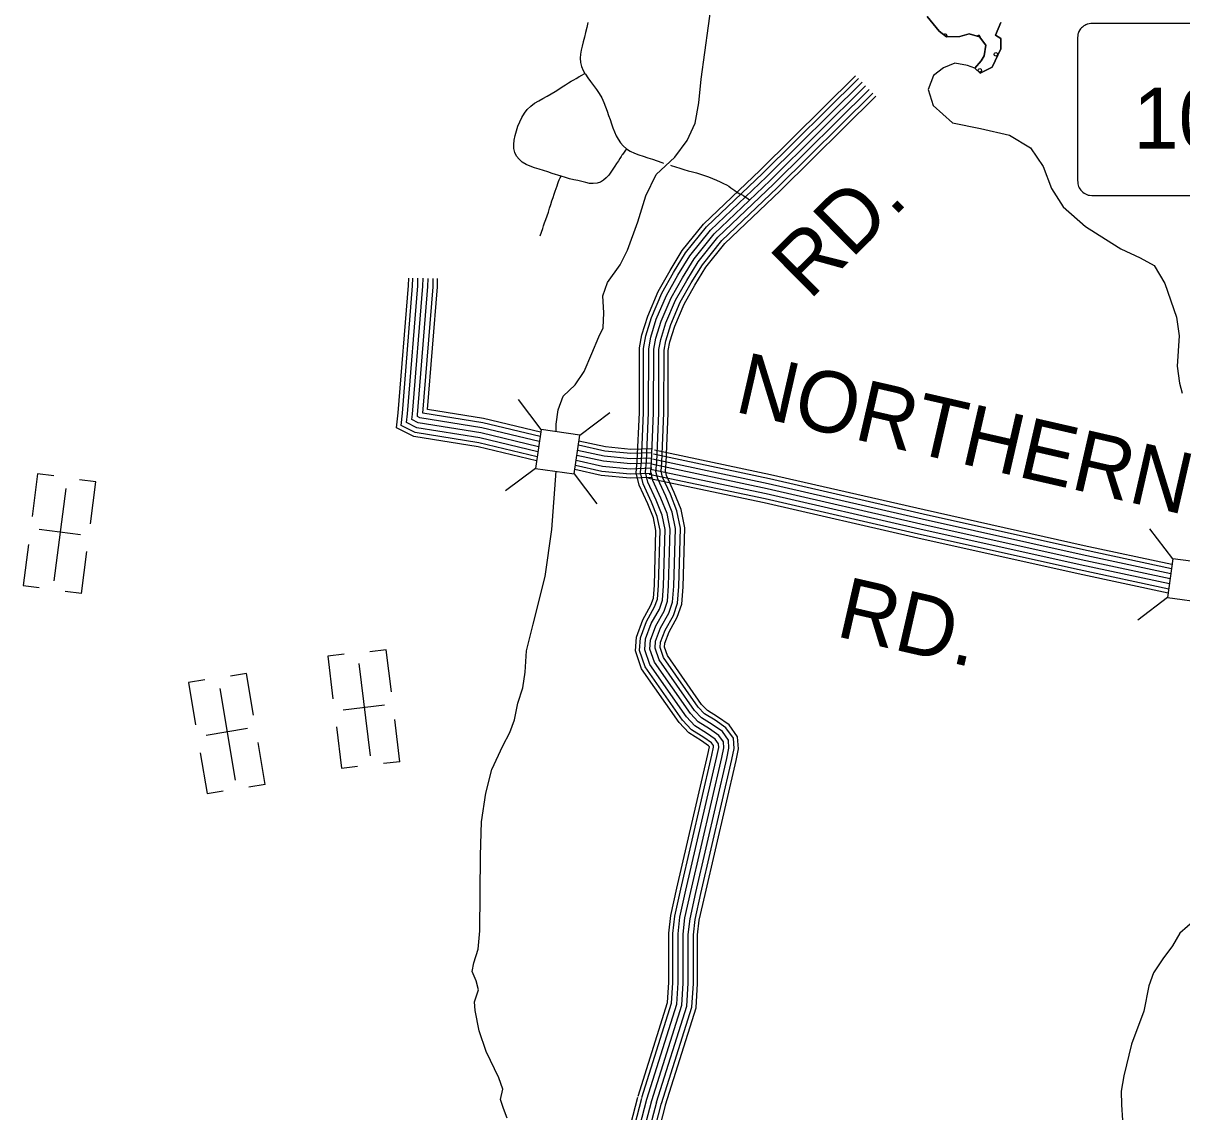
# Model space of a CAD drawing. Extents: x 1788175 to 1969470, y 584502 to 738744.
# Drawn here: x 1830252 to 1837274, y 700327 to 706925 of the extents above; entities that cross this region are included whole.
import ezdxf

# ---------------------------------------------------------------- set-up
doc = ezdxf.new("R2010")
doc.units = 0
for name, color, linetype in [('DESIGN - ROW - Right-of-Way and Easement Labels', 7, 'Continuous'), ('DESIGN - ROW - Slope Lines', 7, 'Continuous'), ('DESIGN - SCRATCH - User 1', 7, 'Continuous'), ('DESIGN - TRAFFIC CONTROL PERMANENT - Pavement Marking Text', 7, 'Continuous'), ('DESIGN - TRANSPORTATION - Edge of Traveled Way', 7, 'Continuous'), ('DESIGN - TRANSPORTATION - Text', 7, 'Continuous'), ('DESIGN - UTILITIES - Cable (Underground) with Text', 7, 'Continuous'), ('SURVEY - DRAINAGE - Storm Sewer', 7, 'Continuous'), ('SURVEY - TRANSPORTATION - Roads', 7, 'Continuous')]:
    doc.layers.add(name, color=color, linetype=linetype)

msp = doc.modelspace()

# ---------------------------------------------------------------- linework, layer by layer
at = {"layer": 'DESIGN - ROW - Slope Lines'}
msp.add_line((1836641.6, 706821.3), (1836641.6, 705989.5), dxfattribs=at)
for points in [[(1837898.8, 706922), (1836741.6, 706922.7), (1836732.2, 706922.6), (1836721.9, 706922), (1836712.8, 706920.8), (1836703.7, 706919.2), (1836699.4, 706917.8), (1836692.2, 706914.8), (1836685.8, 706911.4), (1836680.5, 706908.2), (1836671.6, 706901.3), (1836665.5, 706895.5), (1836660.4, 706889.7), (1836656.5, 706884.3), (1836650.7, 706874.8), (1836647.4, 706867.4), (1836645.4, 706862.3), (1836644.7, 706858.5), (1836644.2, 706855.1), (1836643.3, 706847.9), (1836642.2, 706838.6), (1836641.8, 706830.7), (1836641.7, 706823.9), (1836641.6, 706806)], [(1836641.6, 705989.5), (1836641.8, 705980.5), (1836642.3, 705970.3), (1836643.1, 705960.9), (1836644.2, 705951.7), (1836645.6, 705942.4), (1836648.4, 705934.8), (1836651.8, 705927.6), (1836656.3, 705920.1), (1836661.7, 705912.8), (1836667.3, 705906.6), (1836674.5, 705900), (1836681.5, 705894.8), (1836689.5, 705890.1), (1836698.1, 705886.1), (1836707, 705883), (1836714.3, 705882.1), (1836729.2, 705880.8), (1836748, 705880.1), (1837904.6, 705880.1)]]:
    msp.add_lwpolyline(points, dxfattribs=at)
at = {"layer": 'DESIGN - SCRATCH - User 1'}
msp.add_lwpolyline([(1836176.7, 706928.3), (1836145.5, 706852.6), (1836177.2, 706832.1), (1836176.2, 706770), (1836124.5, 706658.6), (1836051.8, 706621.7), (1836020.3, 706652.2), (1836057, 706695.7), (1836075.5, 706727.5), (1836086.5, 706791.4), (1836047.3, 706842), (1835985.5, 706861), (1835929.2, 706843.8), (1835847.1, 706841), (1835803.6, 706875.7), (1835731, 706964.9)], dxfattribs=at)
at = {"layer": 'DESIGN - TRAFFIC CONTROL PERMANENT - Pavement Marking Text'}
for centre in [(1836146.8, 706735.7), (1836049.8, 706638.6)]:
    msp.add_circle(centre, 10.6, dxfattribs=at)
for centre, start, end in [((1835840.7, 706847.7), 320.83129, 148.16293), ((1836042.3, 706840.2), 336.27252, 145.43264)]:
    msp.add_arc(centre, 10.6, start, end, dxfattribs=at)
at = {"layer": 'DESIGN - TRANSPORTATION - Edge of Traveled Way'}
msp.add_lwpolyline([(1835731, 706964.9), (1835803.6, 706875.7), (1835847.1, 706841), (1835929.2, 706843.8), (1835985.5, 706861), (1836047.3, 706842), (1836086.5, 706791.4), (1836075.5, 706727.5), (1836057, 706695.7), (1836020.3, 706652.2), (1836051.8, 706621.7), (1836124.5, 706658.6), (1836176.2, 706770), (1836177.2, 706832.1), (1836145.5, 706852.6), (1836176.7, 706928.3)], dxfattribs=at)
at = {"layer": 'DESIGN - TRANSPORTATION - Text'}
for points in [[(1833482.5, 704449.1), (1833482.5, 704495.3), (1833493.8, 704581.3), (1833525, 704664.9), (1833598.1, 704734), (1833651.3, 704813.4), (1833699, 704922.8), (1833740.5, 705024.4), (1833767.4, 705078.1), (1833770.7, 705170.2), (1833764.3, 705272.4), (1833793.5, 705354.1), (1833871.1, 705461.1), (1833914.5, 705548.6), (1833977.1, 705720), (1834025.5, 705877.5), (1834087.4, 706006.8), (1834201.1, 706113.4), (1834276.6, 706214.5), (1834324.2, 706317.9), (1834346.1, 706441.8), (1834360.2, 706585.8), (1834427.5, 707071.5), (1834495.6, 707340.9)], [(1836020.3, 706652.2), (1835974.5, 706668.9), (1835898.7, 706682), (1835830.2, 706655), (1835769.4, 706607.8), (1835736.1, 706522.2), (1835766.6, 706425.6), (1835885, 706321.7), (1836054.6, 706287.2), (1836230.1, 706246.5), (1836357, 706168.5), (1836433.2, 706055.3), (1836485.2, 705922.3), (1836555.5, 705811.1), (1836689.7, 705693), (1836810.6, 705615.1), (1836903.8, 705557.6), (1837021, 705501.8), (1837106.3, 705456.5), (1837170.7, 705347.4), (1837241.5, 705142.1), (1837257.7, 705029.7), (1837244.9, 704845.6), (1837259.3, 704743.3), (1837276.3, 704682.9)], [(1833185.4, 700289.8), (1833162.3, 700348.2), (1833145.1, 700402.5), (1833160, 700464.4), (1833135, 700532.8), (1833057.4, 700692.2), (1833015.2, 700818.9), (1832991.1, 700941.4), (1832987.8, 700993.5), (1833011, 701067.3), (1832997.8, 701121.6), (1832972.6, 701178), (1832983.4, 701229.9), (1833008.6, 701313.7), (1833020.3, 701423.7), (1833023.1, 701880.2), (1833030.2, 702084.4), (1833056.8, 702258.3), (1833093, 702402), (1833159.1, 702545.2), (1833202.4, 702626.7), (1833229.5, 702702.4), (1833249.1, 702804.3), (1833280.4, 702896), (1833293.9, 702991.9), (1833301.8, 703122), (1833342.3, 703283.6), (1833414.6, 703571), (1833456.9, 703856.8), (1833481.3, 704209.2)], [(1837354.5, 701491.3), (1837261.2, 701410.6), (1837217.9, 701333.1), (1837158.7, 701253.9), (1837103.3, 701170.5), (1837074.1, 701090.9), (1837043.6, 700937.1), (1836968.5, 700737.9), (1836923.4, 700546.3), (1836906, 700452.5), (1836908.7, 700370.3), (1836915.2, 700276.1)]]:
    msp.add_lwpolyline(points, dxfattribs=at)
at = {"layer": 'DESIGN - UTILITIES - Cable (Underground) with Text'}
for p, q in [((1830338.8, 704194.5), (1830305.7, 703935.8)), ((1830437.7, 704181.8), (1830339.5, 704194.5)), ((1830691.8, 704145.3), (1830592.9, 704158)), ((1830659.1, 703890.7), (1830691.7, 704145.3)), ((1830600, 703823.2), (1830348.4, 703855.5)), ((1830284, 703766.3), (1830252, 703516.8)), ((1830604.9, 703467.6), (1830637.7, 703723.6)), ((1830252.1, 703516.8), (1830349.6, 703504.3)), ((1830604.7, 703467.6), (1830506, 703480.3)), ((1832452.2, 703127.5), (1832353.2, 703115.5)), ((1832483.3, 702872.7), (1832452.1, 703127.5)), ((1832098, 703088.3), (1832129.6, 702829.4)), ((1832196.9, 703100.4), (1832098.7, 703088.4)), ((1831606.1, 702984.3), (1831507.7, 702967.9)), ((1831648.2, 702731), (1831606, 702984.3)), ((1831254, 702929.7), (1831296.8, 702672.3)), ((1831352.3, 702946), (1831254.6, 702929.7)), ((1832442.6, 702792.7), (1832190.8, 702762.1)), ((1832534.9, 702449.3), (1832503.6, 702705.5)), ((1831611.1, 702649.5), (1831360.9, 702607.8)), ((1832150.3, 702659.7), (1832180.8, 702410.1)), ((1831718.4, 702310.4), (1831675.9, 702565)), ((1831325, 702503.7), (1831366.3, 702255.7)), ((1832180.9, 702410.1), (1832278.4, 702422)), ((1832534.7, 702449.3), (1832436, 702437.3)), ((1831718.2, 702310.4), (1831620.1, 702294)), ((1831366.4, 702255.7), (1831463.3, 702271.9))]:
    msp.add_line(p, q, dxfattribs=at)
for points in [[(1830509.7, 704104.7), (1830438.2, 703546.2)], [(1832285.8, 703043.3), (1832354, 702484.4)], [(1831443.5, 702892.9), (1831536.1, 702337.5)]]:
    msp.add_lwpolyline(points, dxfattribs=at)
at = {"layer": 'SURVEY - DRAINAGE - Storm Sewer'}
for p, q in [((1833390.5, 704462.2), (1833254.3, 704643.9)), ((1833625.8, 704428.6), (1833807.4, 704564.9)), ((1833356.9, 704227), (1833175.3, 704090.7)), ((1833592.1, 704193.4), (1833728.4, 704011.7)), ((1837218.9, 703679.4), (1837080.9, 703859.8)), ((1837187.5, 703443.8), (1837007.1, 703305.9))]:
    msp.add_line(p, q, dxfattribs=at)
for points in [[(1833356.9, 704227), (1833592.2, 704193.4), (1833625.8, 704428.6), (1833390.5, 704462.2)], [(1837187.5, 703443.8), (1837423, 703412.4), (1837454.4, 703648), (1837218.9, 703679.4)]]:
    msp.add_lwpolyline(points, close=True, dxfattribs=at)
at = {"layer": 'SURVEY - TRANSPORTATION - Roads'}
for points in [[(1833675.1, 706927.8), (1833667.5, 706897.6), (1833660.3, 706868), (1833653.5, 706839.4), (1833646.7, 706812), (1833639.9, 706786.2), (1833633.5, 706761.4), (1833628.9, 706736.7), (1833627.3, 706712.2), (1833629.9, 706687.1), (1833636.5, 706662.3), (1833646.2, 706638.3), (1833656.7, 706619.4)], [(1833511.7, 705996.7), (1833458.6, 706014.1), (1833431.9, 706023), (1833405, 706031.9), (1833378.2, 706040.5), (1833351.3, 706049), (1833324.8, 706057.9), (1833299.5, 706069), (1833276.4, 706082.6), (1833257.3, 706100), (1833242.2, 706119.5), (1833231.9, 706141), (1833226.3, 706164.4), (1833225.3, 706189.5), (1833228.2, 706216.2), (1833233.9, 706244), (1833241.4, 706272.2), (1833250.7, 706300.1), (1833261.7, 706327.1), (1833274.5, 706353.2), (1833289.5, 706378.6), (1833307.4, 706402), (1833328.4, 706422.3), (1833351.9, 706439.4), (1833376.9, 706454.1), (1833402.2, 706468.3), (1833427.2, 706482.7), (1833451.6, 706496.9), (1833475.2, 706510.8), (1833497.6, 706524.5), (1833518.7, 706538.3), (1833538.8, 706551.5), (1833556.8, 706563), (1833573.4, 706572.8), (1833589, 706581.5), (1833602.6, 706589.2), (1833614, 706596.1), (1833622.1, 706601.2), (1833626.9, 706604.1), (1833629.3, 706605.5), (1833630.4, 706606.3), (1833633.6, 706608.4), (1833656.7, 706619.4)], [(1833656.7, 706619.4), (1833659.1, 706615.2), (1833674.1, 706592.7), (1833690.5, 706570.4), (1833707.9, 706547.7), (1833725.8, 706523.7), (1833743.1, 706498.3), (1833758.4, 706471.8), (1833770.9, 706445), (1833781.4, 706418.3), (1833790.9, 706392), (1833800.2, 706366.1), (1833809.2, 706340.6), (1833817.6, 706315.2), (1833826, 706290.2), (1833835.2, 706266.1), (1833845.6, 706243), (1833857.7, 706220.8), (1833871.4, 706200.1), (1833888.2, 706180.6), (1833908, 706163.2)], [(1833978.8, 700421.6), (1834157.4, 700989.6), (1834164.9, 701110.7), (1834165.3, 701409.1), (1834177.1, 701516.9), (1834214.3, 701682.6), (1834402.2, 702493), (1834411.1, 702538.6), (1834411.1, 702538.7), (1834405.7, 702546.2), (1834363, 702575.9), (1834286.8, 702623.8), (1834228.2, 702685.9), (1833999.4, 703012.7), (1833963, 703120.4), (1833968.2, 703204.7), (1834008, 703309.2), (1834056.5, 703397.1), (1834071.5, 703439.8), (1834077.4, 703518.5), (1834086.8, 703851.1), (1834071.2, 703927.7), (1834037.7, 704012.1), (1833985.8, 704125), (1833967.8, 704198.9), (1833974.1, 704271.3), (1833986.3, 704566.2), (1833987.6, 704956.3), (1834001, 705035.4), (1834036.8, 705149.8), (1834100.7, 705299.2), (1834172.4, 705425.8), (1834246.8, 705547), (1834376, 705707.5), (1834717.9, 706034), (1835296.9, 706606)], [(1834002.4, 700414.2), (1834181.9, 700985), (1834189.6, 701109.9), (1834190, 701407.8), (1834201.5, 701512.8), (1834238.4, 701677.1), (1834426.4, 702487.9), (1834435.9, 702537.1), (1834435.2, 702547.4), (1834423.3, 702564.1), (1834376.6, 702596.5), (1834302.6, 702643.1), (1834247.4, 702701.5), (1834021.7, 703024), (1833988, 703123.7), (1833992.6, 703199.4), (1834030.5, 703298.8), (1834079.1, 703386.9), (1834095.9, 703434.7), (1834102.1, 703517.3), (1834111.6, 703853.3), (1834095, 703934.8), (1834060.4, 704021.8), (1834009.2, 704133.2), (1833992.8, 704200.8), (1833998.8, 704269.7), (1834011, 704565.7), (1834012.3, 704954.2), (1834025.1, 705029.6), (1834060, 705141.2), (1834122.9, 705288.2), (1834193.7, 705413.3), (1834267, 705532.7), (1834394.3, 705690.8), (1834735.2, 706016.2), (1835314.3, 706588.5)], [(1834031.9, 700404.9), (1834212.6, 700979.3), (1834220.6, 701108.9), (1834221, 701406.1), (1834232.2, 701507.7), (1834268.6, 701670.2), (1834456.7, 702481.4), (1834467.1, 702535.2), (1834465.6, 702558.3), (1834445.3, 702586.5), (1834393.7, 702622.3), (1834322.4, 702667.2), (1834271.5, 702721.2), (1834049.7, 703038.1), (1834019.3, 703127.9), (1834023.3, 703192.8), (1834058.7, 703285.8), (1834107.5, 703374.2), (1834126.5, 703428.3), (1834133, 703515.7), (1834142.7, 703856), (1834124.8, 703943.7), (1834088.9, 704034), (1834038.7, 704143.4), (1834024.1, 704203.2), (1834029.7, 704267.7), (1834042, 704565), (1834043.3, 704951.5), (1834055.3, 705022.3), (1834089.1, 705130.4), (1834150.7, 705274.5), (1834220.4, 705397.5), (1834292.4, 705514.8), (1834417.2, 705669.8), (1834756.8, 705994), (1835336, 706566.4)], [(1834061.5, 700395.6), (1834243.3, 700973.6), (1834251.6, 701107.9), (1834252, 701404.3), (1834262.8, 701502.6), (1834298.8, 701663.3), (1834487, 702475), (1834498.3, 702533.2), (1834495.9, 702569.2), (1834467.4, 702608.9), (1834410.9, 702648.2), (1834342.3, 702691.3), (1834295.6, 702740.8), (1834077.6, 703052.3), (1834050.6, 703132), (1834053.9, 703186.1), (1834086.9, 703272.7), (1834135.9, 703361.5), (1834157.1, 703421.9), (1834164, 703514.1), (1834173.8, 703858.7), (1834154.6, 703952.6), (1834117.4, 704046.2), (1834068.1, 704153.7), (1834055.4, 704205.6), (1834060.7, 704265.7), (1834073, 704564.3), (1834074.3, 704948.9), (1834085.5, 705015.1), (1834118.2, 705119.7), (1834178.6, 705260.7), (1834247.1, 705381.8), (1834317.8, 705496.9), (1834440, 705648.7), (1834778.4, 705971.8), (1835357.8, 706544.4)], [(1834061.5, 700395.6), (1834243.3, 700973.6), (1834251.6, 701107.9), (1834252, 701404.3), (1834262.8, 701502.6), (1834298.8, 701663.3), (1834487, 702475), (1834498.3, 702533.2), (1834495.9, 702569.2), (1834467.4, 702608.9), (1834410.9, 702648.2), (1834342.3, 702691.3), (1834295.6, 702740.8), (1834077.6, 703052.3), (1834050.6, 703132), (1834053.9, 703186.1), (1834086.9, 703272.7), (1834135.9, 703361.5), (1834157.1, 703421.9), (1834164, 703514.1), (1834173.8, 703858.7), (1834154.6, 703952.6), (1834117.4, 704046.2), (1834068.1, 704153.7), (1834055.4, 704205.6), (1834060.7, 704265.7), (1834073, 704564.3), (1834074.3, 704948.9), (1834085.5, 705015.1), (1834118.2, 705119.7), (1834178.6, 705260.7), (1834247.1, 705381.8), (1834317.8, 705496.9), (1834440, 705648.7), (1834778.4, 705971.8), (1835357.8, 706544.4)], [(1834091.1, 700386.3), (1834274, 700967.9), (1834282.6, 701106.9), (1834283, 701402.6), (1834293.4, 701497.5), (1834329.1, 701656.4), (1834517.4, 702468.5), (1834529.5, 702531.3), (1834526.2, 702580.2), (1834489.4, 702631.3), (1834428, 702674.1), (1834362.1, 702715.5), (1834319.7, 702760.4), (1834105.5, 703066.4), (1834081.9, 703136.2), (1834084.6, 703179.5), (1834115.1, 703259.6), (1834164.2, 703348.8), (1834187.7, 703415.4), (1834195, 703512.5), (1834204.9, 703861.4), (1834184.4, 703961.4), (1834145.9, 704058.4), (1834097.5, 704163.9), (1834086.7, 704208), (1834091.6, 704263.7), (1834104, 704563.6), (1834105.3, 704946.2), (1834115.7, 705007.8), (1834147.4, 705108.9), (1834206.4, 705246.9), (1834273.9, 705366), (1834343.2, 705479), (1834462.9, 705627.7), (1834800, 705949.5), (1835379.6, 706522.3)], [(1834120.7, 700377), (1834304.7, 700962.2), (1834313.6, 701106), (1834314, 701400.9), (1834324, 701492.4), (1834359.3, 701649.5), (1834547.7, 702462.1), (1834560.7, 702529.4), (1834556.6, 702591.1), (1834511.5, 702653.7), (1834445.1, 702699.9), (1834381.9, 702739.6), (1834343.8, 702780), (1834133.5, 703080.6), (1834113.2, 703140.4), (1834115.2, 703172.9), (1834143.3, 703246.6), (1834192.6, 703336), (1834218.3, 703409), (1834225.9, 703510.9), (1834236, 703864.1), (1834214.3, 703970.3), (1834174.5, 704070.6), (1834126.9, 704174.1), (1834118.1, 704210.3), (1834122.6, 704261.7), (1834135, 704562.9), (1834136.3, 704943.6), (1834145.9, 705000.6), (1834176.5, 705098.2), (1834234.2, 705233.1), (1834300.6, 705350.3), (1834368.6, 705461.1), (1834485.8, 705606.7), (1834821.6, 705927.3), (1835401.4, 706500.3)], [(1834145.2, 700369.3), (1834330.1, 700957.5), (1834339.3, 701105.1), (1834339.7, 701399.5), (1834349.4, 701488.2), (1834384.4, 701643.8), (1834572.9, 702456.7), (1834586.6, 702527.8), (1834581.7, 702600.1), (1834529.8, 702672.3), (1834459.3, 702721.4), (1834398.4, 702759.7), (1834363.8, 702796.3), (1834156.7, 703092.3), (1834139.2, 703143.8), (1834140.7, 703167.4), (1834166.7, 703235.7), (1834216.2, 703325.5), (1834243.7, 703403.7), (1834251.6, 703509.6), (1834261.7, 703866.3), (1834239, 703977.7), (1834198.1, 704080.7), (1834151.3, 704182.6), (1834144.1, 704212.3), (1834148.2, 704260.1), (1834160.7, 704562.3), (1834162, 704941.4), (1834171, 704994.6), (1834200.6, 705089.2), (1834257.3, 705221.7), (1834322.7, 705337.2), (1834389.6, 705446.2), (1834504.8, 705589.3), (1834839.5, 705908.8), (1835419.5, 706482)], [(1833908, 706163.2), (1833884, 706129.8), (1833881.2, 706125.5), (1833876.1, 706117.3), (1833868.4, 706105.1), (1833859.1, 706090.5), (1833848.6, 706074.5), (1833837.3, 706057.9), (1833825.5, 706040.5), (1833813.5, 706022.2), (1833800.4, 706003.8), (1833785.8, 705986.8), (1833768.8, 705972.6), (1833750, 705962.2), (1833729.7, 705955.5), (1833707.2, 705953.2), (1833684.5, 705954.1), (1833661.5, 705958.4), (1833637.9, 705964.3), (1833613.7, 705970.3), (1833589, 705975.8), (1833563.8, 705981.5), (1833537.9, 705988.7), (1833511.7, 705996.7)], [(1833908, 706163.2), (1833931, 706148.8), (1833956.1, 706137.3), (1833982.4, 706127.7), (1834009.4, 706118.7), (1834037, 706109.4), (1834065.6, 706100.1), (1834094.5, 706090), (1834123.1, 706080.1), (1834132.8, 706076.8)], [(1834175.9, 706063.9), (1834179.2, 706063), (1834205.4, 706054.2), (1834231.3, 706046.2), (1834256.8, 706038.4), (1834282.1, 706030.5), (1834307.5, 706023.6), (1834332.5, 706016.9), (1834357.4, 706010), (1834382, 706002.4), (1834406.3, 705993.8), (1834430.2, 705984.2), (1834453.6, 705974.1), (1834476.1, 705963.9), (1834496.9, 705954), (1834514.3, 705944.8), (1834528.3, 705936), (1834540.8, 705927.4), (1834552.8, 705918.9), (1834564.5, 705910.6), (1834575.4, 705903.1), (1834585.9, 705896.6), (1834595.8, 705891), (1834605.1, 705886.1), (1834612.9, 705881.5), (1834619.6, 705877.3), (1834622.9, 705875.5), (1834654.5, 705853.5)], [(1833384.4, 705636), (1833400.8, 705681.4), (1833405.7, 705696.1), (1833411.8, 705714.4), (1833419.1, 705735.3), (1833426.9, 705757.4), (1833434.8, 705780.1), (1833442.3, 705803.2), (1833449.8, 705826), (1833456.9, 705847.6), (1833463.9, 705867.8), (1833470.7, 705887.5), (1833476.8, 705906.3), (1833482.3, 705923.8), (1833487.4, 705939.9), (1833492.2, 705954.1), (1833496.3, 705966.1), (1833499.6, 705974.6), (1833505.7, 705987.3), (1833511.7, 705996.7)], [(1833363.4, 704272.1), (1833008.6, 704356.9), (1832619.3, 704419.5), (1832515.4, 704472.5), (1832525.6, 704562.9), (1832587.8, 705334.9), (1832588.7, 705380.3)], [(1833366.9, 704296.6), (1833013.5, 704381.2), (1832627.1, 704443.3), (1832541.9, 704486.8), (1832550.2, 704560.5), (1832612.5, 705333.6), (1832613.4, 705379.8)], [(1833371.3, 704327.4), (1833019.5, 704411.6), (1832636.8, 704473.2), (1832575.1, 704504.6), (1832581, 704557.6), (1832643.4, 705332.1), (1832644.4, 705379.2)], [(1833375.7, 704358.3), (1833025.6, 704442), (1832646.5, 704503), (1832608.3, 704522.5), (1832611.9, 704554.6), (1832674.4, 705330.5), (1832675.4, 705378.5)], [(1833375.7, 704358.3), (1833025.6, 704442), (1832646.5, 704503), (1832608.3, 704522.5), (1832611.9, 704554.6), (1832674.4, 705330.5), (1832675.4, 705378.5)], [(1833380.1, 704389.1), (1833031.7, 704472.4), (1832656.3, 704532.8), (1832641.5, 704540.4), (1832642.7, 704551.6), (1832705.4, 705328.9), (1832706.4, 705377.9)], [(1833384.5, 704419.9), (1833037.8, 704502.9), (1832674.6, 704561.3), (1832736.4, 705327.4), (1832737.4, 705377.2)], [(1833388.2, 704445.5), (1833042.8, 704528.1), (1832702.2, 704582.9), (1832762.1, 705326), (1832763.1, 705376.7)], [(1834057.1, 704345.9), (1833935.5, 704341.8), (1833782.1, 704356.6), (1833620.6, 704392.2)], [(1834059, 704289.2), (1833933.7, 704285), (1833773.2, 704300.5), (1833612.5, 704335.9)], [(1834058, 704320.2), (1833934.7, 704316.1), (1833778.1, 704331.1), (1833616.9, 704366.7)], [(1837214.2, 703644.5), (1836682.9, 703757.7), (1835712.1, 703974.8), (1834780.2, 704188.6), (1834077.6, 704337.1)], [(1834061.1, 704227.2), (1833931.7, 704222.9), (1833763.5, 704239.1), (1833603.7, 704274.3)], [(1834060, 704258.2), (1833932.7, 704254), (1833768.4, 704269.8), (1833608.1, 704305.1)], [(1834060, 704258.2), (1833932.7, 704254), (1833768.4, 704269.8), (1833608.1, 704305.1)], [(1837202.6, 703557.3), (1836664.2, 703672), (1835692.7, 703889.2), (1834761.3, 704102.9), (1834059.4, 704251.3)], [(1837202.6, 703557.3), (1836664.2, 703672), (1835692.7, 703889.2), (1834761.3, 704102.9), (1834059.4, 704251.3)], [(1837206.7, 703588.1), (1836670.8, 703702.3), (1835699.6, 703919.4), (1834768, 704133.2), (1834065.8, 704281.6)], [(1837210.8, 703618.9), (1836677.5, 703732.6), (1835706.4, 703949.7), (1834774.6, 704163.5), (1834072.2, 704311.9)], [(1834062.9, 704171.5), (1833930, 704167.1), (1833754.8, 704184), (1833595.8, 704219)], [(1834062.1, 704196.2), (1833930.8, 704191.9), (1833758.7, 704208.4), (1833599.3, 704243.6)], [(1837194.4, 703495.6), (1836651, 703611.4), (1835679, 703828.7), (1834747.9, 704042.4), (1834046.6, 704190.6)], [(1837198.5, 703526.4), (1836657.6, 703641.7), (1835685.9, 703859), (1834754.6, 704072.7), (1834053, 704220.9)], [(1837191.1, 703471), (1836645.7, 703587.3), (1835673.6, 703804.6), (1834742.6, 704018.3), (1834041.5, 704166.4)], [(1833603.8, 698028.8), (1833810.6, 699406.8), (1833900.7, 700075.2), (1833921.3, 700198.1), (1833977.5, 700417.2)], [(1833628.2, 698025.1), (1833835.1, 699403.3), (1833925.2, 700071.5), (1833945.6, 700193), (1834001.5, 700411)], [(1833658.9, 698020.5), (1833865.8, 699399), (1833955.8, 700066.9), (1833975.9, 700186.5), (1834031.5, 700403.3)], [(1833689.5, 698015.9), (1833896.5, 699394.6), (1833986.5, 700062.2), (1834006.3, 700180.1), (1834061.5, 700395.6)], [(1833689.5, 698015.9), (1833896.5, 699394.6), (1833986.5, 700062.2), (1834006.3, 700180.1), (1834061.5, 700395.6)], [(1833720.2, 698011.3), (1833927.2, 699390.2), (1834017.2, 700057.6), (1834036.6, 700173.7), (1834091.5, 700387.9)], [(1833750.8, 698006.7), (1833957.8, 699385.8), (1834047.8, 700052.9), (1834067, 700167.3), (1834121.6, 700380.2)], [(1833776.3, 698002.9), (1833983.3, 699382.2), (1834073.2, 700049.1), (1834092.2, 700161.9), (1834146.5, 700373.8)]]:
    msp.add_lwpolyline(points, dxfattribs=at)

# ---------------------------------------------------------------- texts
at = {"layer": 'DESIGN - ROW - Right-of-Way and Easement Labels'}
for s, rotation, p in [('RD.', 44.65892, (1835016.9, 705241.7)), ('NORTHERN', 347.07571, (1834554.8, 704572.3)), ('RD.', 347.07564, (1835169.4, 703211.4))]:
    msp.add_text(s, height=370, rotation=rotation, dxfattribs=at).set_placement(p)
at = {"layer": 'DESIGN - ROW - Slope Lines'}
msp.add_text('109', height=369.6, dxfattribs=at).set_placement((1836980, 706164.3))

doc.saveas('drawing.dxf')
